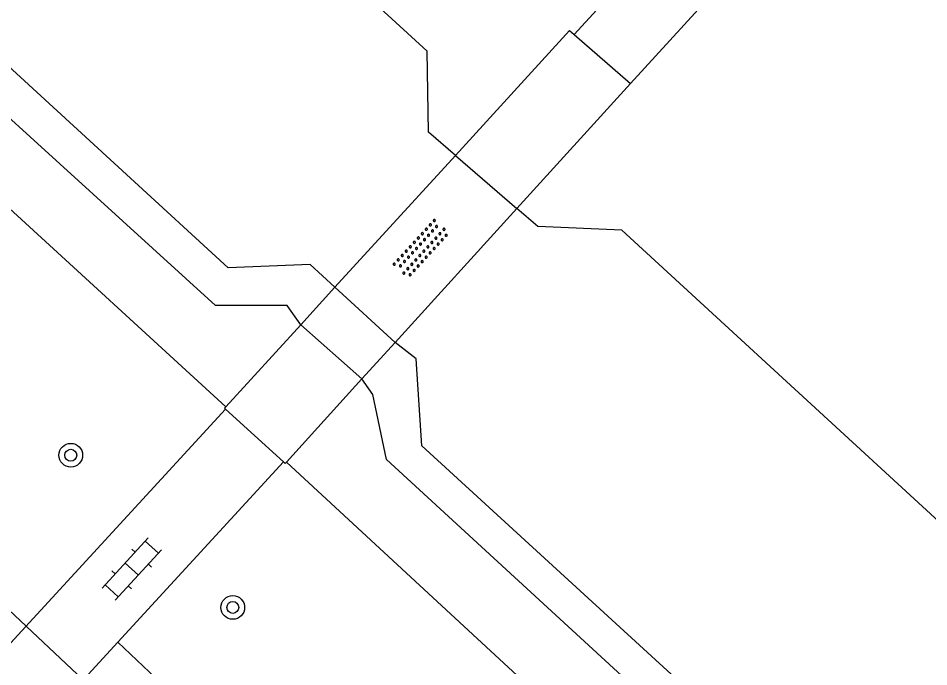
# Model space of a CAD drawing. Extents: x 128000 to 131008, y 398996 to 402500.
# Drawn here: x 129021.35 to 129052.05, y 399431.84 to 399453.7 of the extents above; entities that cross this region are included whole.
import ezdxf

# ---------------------------------------------------------------- set-up
doc = ezdxf.new("R2010")
doc.units = 0
for name, color, linetype in [('gg-afsc-erfafscheiding', 7, 'Continuous'), ('gg-afsc-muur', 7, 'Continuous'), ('gg-knt-BGT kruinlijn', 7, 'Continuous'), ('gg-knt-verharding', 7, 'Continuous'), ('gg-kntw-beschoeiing', 7, 'Continuous'), ('gg-kwrk-duiker nz buis', 7, 'Continuous'), ('gg-kwrk-kunstwerk niveau 01', 7, 'Continuous'), ('gt-grn-groengrens', 7, 'Continuous'), ('gt-symb-boom', 7, 'Continuous'), ('gt-symb-klinker verharding', 7, 'Continuous'), ('gt-symb-overige verharding', 7, 'Continuous')]:
    doc.layers.add(name, color=color, linetype=linetype)

# ---------------------------------------------------------------- blocks, each defined once
blk = doc.blocks.new('gt0-OVH')
at = {"layer": 'gt-symb-overige verharding'}
for points in [[(-0.972, 0.298), (-0.967, 0.308), (-0.965, 0.319), (-0.966, 0.33), (-0.971, 0.34), (-0.978, 0.348), (-0.988, 0.353), (-0.999, 0.355), (-1.01, 0.354), (-1.02, 0.349), (-1.028, 0.342), (-1.033, 0.332), (-1.035, 0.321), (-1.034, 0.31), (-1.029, 0.3), (-1.022, 0.292), (-1.012, 0.287), (-1.001, 0.285), (-0.99, 0.286), (-0.98, 0.291)], [(-0.772, 0.298), (-0.767, 0.308), (-0.765, 0.319), (-0.766, 0.33), (-0.771, 0.34), (-0.778, 0.348), (-0.788, 0.353), (-0.799, 0.355), (-0.81, 0.354), (-0.82, 0.349), (-0.828, 0.342), (-0.833, 0.332), (-0.835, 0.321), (-0.834, 0.31), (-0.829, 0.3), (-0.822, 0.292), (-0.812, 0.287), (-0.801, 0.285), (-0.79, 0.286), (-0.78, 0.291)], [(-0.572, 0.298), (-0.567, 0.308), (-0.565, 0.319), (-0.566, 0.33), (-0.571, 0.34), (-0.578, 0.348), (-0.588, 0.353), (-0.599, 0.355), (-0.61, 0.354), (-0.62, 0.349), (-0.628, 0.342), (-0.633, 0.332), (-0.635, 0.321), (-0.634, 0.31), (-0.629, 0.3), (-0.622, 0.292), (-0.612, 0.287), (-0.601, 0.285), (-0.59, 0.286), (-0.58, 0.291)], [(-0.372, 0.298), (-0.367, 0.308), (-0.365, 0.319), (-0.366, 0.33), (-0.371, 0.34), (-0.378, 0.348), (-0.388, 0.353), (-0.399, 0.355), (-0.41, 0.354), (-0.42, 0.349), (-0.428, 0.342), (-0.433, 0.332), (-0.435, 0.321), (-0.434, 0.31), (-0.429, 0.3), (-0.422, 0.292), (-0.412, 0.287), (-0.401, 0.285), (-0.39, 0.286), (-0.38, 0.291)], [(-0.172, 0.298), (-0.167, 0.308), (-0.165, 0.319), (-0.166, 0.33), (-0.171, 0.34), (-0.178, 0.348), (-0.188, 0.353), (-0.199, 0.355), (-0.21, 0.354), (-0.22, 0.349), (-0.228, 0.342), (-0.233, 0.332), (-0.235, 0.321), (-0.234, 0.31), (-0.229, 0.3), (-0.222, 0.292), (-0.212, 0.287), (-0.201, 0.285), (-0.19, 0.286), (-0.18, 0.291)], [(0.028, 0.298), (0.033, 0.308), (0.035, 0.319), (0.034, 0.33), (0.029, 0.34), (0.022, 0.348), (0.012, 0.353), (0.001, 0.355), (-0.01, 0.354), (-0.02, 0.349), (-0.028, 0.342), (-0.033, 0.332), (-0.035, 0.321), (-0.034, 0.31), (-0.029, 0.3), (-0.022, 0.292), (-0.012, 0.287), (-0.001, 0.285), (0.01, 0.286), (0.02, 0.291)], [(0.228, 0.298), (0.233, 0.308), (0.235, 0.319), (0.234, 0.33), (0.229, 0.34), (0.222, 0.348), (0.212, 0.353), (0.201, 0.355), (0.19, 0.354), (0.18, 0.349), (0.172, 0.342), (0.167, 0.332), (0.165, 0.321), (0.166, 0.31), (0.171, 0.3), (0.178, 0.292), (0.188, 0.287), (0.199, 0.285), (0.21, 0.286), (0.22, 0.291)], [(0.428, 0.298), (0.433, 0.308), (0.435, 0.319), (0.434, 0.33), (0.429, 0.34), (0.422, 0.348), (0.412, 0.353), (0.401, 0.355), (0.39, 0.354), (0.38, 0.349), (0.372, 0.342), (0.367, 0.332), (0.365, 0.321), (0.366, 0.31), (0.371, 0.3), (0.378, 0.292), (0.388, 0.287), (0.399, 0.285), (0.41, 0.286), (0.42, 0.291)], [(0.628, 0.298), (0.633, 0.308), (0.635, 0.319), (0.634, 0.33), (0.629, 0.34), (0.622, 0.348), (0.612, 0.353), (0.601, 0.355), (0.59, 0.354), (0.58, 0.349), (0.572, 0.342), (0.567, 0.332), (0.565, 0.321), (0.566, 0.31), (0.571, 0.3), (0.578, 0.292), (0.588, 0.287), (0.599, 0.285), (0.61, 0.286), (0.62, 0.291)], [(0.828, 0.298), (0.833, 0.308), (0.835, 0.319), (0.834, 0.33), (0.829, 0.34), (0.822, 0.348), (0.812, 0.353), (0.801, 0.355), (0.79, 0.354), (0.78, 0.349), (0.772, 0.342), (0.767, 0.332), (0.765, 0.321), (0.766, 0.31), (0.771, 0.3), (0.778, 0.292), (0.788, 0.287), (0.799, 0.285), (0.81, 0.286), (0.82, 0.291)], [(1.028, 0.298), (1.033, 0.308), (1.035, 0.319), (1.034, 0.33), (1.029, 0.34), (1.022, 0.348), (1.012, 0.353), (1.001, 0.355), (0.99, 0.354), (0.98, 0.349), (0.972, 0.342), (0.967, 0.332), (0.965, 0.321), (0.966, 0.31), (0.971, 0.3), (0.978, 0.292), (0.988, 0.287), (0.999, 0.285), (1.01, 0.286), (1.02, 0.291)], [(-0.872, 0.106), (-0.867, 0.116), (-0.865, 0.126), (-0.866, 0.137), (-0.871, 0.147), (-0.878, 0.156), (-0.888, 0.161), (-0.899, 0.163), (-0.91, 0.162), (-0.92, 0.157), (-0.928, 0.15), (-0.933, 0.14), (-0.935, 0.129), (-0.934, 0.118), (-0.929, 0.108), (-0.922, 0.1), (-0.912, 0.095), (-0.901, 0.092), (-0.89, 0.094), (-0.88, 0.098)], [(-0.672, 0.106), (-0.667, 0.116), (-0.665, 0.126), (-0.666, 0.137), (-0.671, 0.147), (-0.678, 0.156), (-0.688, 0.161), (-0.699, 0.163), (-0.71, 0.162), (-0.72, 0.157), (-0.728, 0.15), (-0.733, 0.14), (-0.735, 0.129), (-0.734, 0.118), (-0.729, 0.108), (-0.722, 0.1), (-0.712, 0.095), (-0.701, 0.092), (-0.69, 0.094), (-0.68, 0.098)], [(-0.472, 0.106), (-0.467, 0.116), (-0.465, 0.126), (-0.466, 0.137), (-0.471, 0.147), (-0.478, 0.156), (-0.488, 0.161), (-0.499, 0.163), (-0.51, 0.162), (-0.52, 0.157), (-0.528, 0.15), (-0.533, 0.14), (-0.535, 0.129), (-0.534, 0.118), (-0.529, 0.108), (-0.522, 0.1), (-0.512, 0.095), (-0.501, 0.092), (-0.49, 0.094), (-0.48, 0.098)], [(-0.272, 0.106), (-0.267, 0.116), (-0.265, 0.126), (-0.266, 0.137), (-0.271, 0.147), (-0.278, 0.156), (-0.288, 0.161), (-0.299, 0.163), (-0.31, 0.162), (-0.32, 0.157), (-0.328, 0.15), (-0.333, 0.14), (-0.335, 0.129), (-0.334, 0.118), (-0.329, 0.108), (-0.322, 0.1), (-0.312, 0.095), (-0.301, 0.092), (-0.29, 0.094), (-0.28, 0.098)], [(-0.072, 0.106), (-0.067, 0.116), (-0.065, 0.126), (-0.066, 0.137), (-0.071, 0.147), (-0.078, 0.156), (-0.088, 0.161), (-0.099, 0.163), (-0.11, 0.162), (-0.12, 0.157), (-0.128, 0.15), (-0.133, 0.14), (-0.135, 0.129), (-0.134, 0.118), (-0.129, 0.108), (-0.122, 0.1), (-0.112, 0.095), (-0.101, 0.092), (-0.09, 0.094), (-0.08, 0.098)], [(0.128, 0.106), (0.133, 0.116), (0.135, 0.126), (0.134, 0.137), (0.129, 0.147), (0.122, 0.156), (0.112, 0.161), (0.101, 0.163), (0.09, 0.162), (0.08, 0.157), (0.072, 0.15), (0.067, 0.14), (0.065, 0.129), (0.066, 0.118), (0.071, 0.108), (0.078, 0.1), (0.088, 0.095), (0.099, 0.092), (0.11, 0.094), (0.12, 0.098)], [(0.328, 0.106), (0.333, 0.116), (0.335, 0.126), (0.334, 0.137), (0.329, 0.147), (0.322, 0.156), (0.312, 0.161), (0.301, 0.163), (0.29, 0.162), (0.28, 0.157), (0.272, 0.15), (0.267, 0.14), (0.265, 0.129), (0.266, 0.118), (0.271, 0.108), (0.278, 0.1), (0.288, 0.095), (0.299, 0.092), (0.31, 0.094), (0.32, 0.098)], [(0.528, 0.106), (0.533, 0.116), (0.535, 0.126), (0.534, 0.137), (0.529, 0.147), (0.522, 0.156), (0.512, 0.161), (0.501, 0.163), (0.49, 0.162), (0.48, 0.157), (0.472, 0.15), (0.467, 0.14), (0.465, 0.129), (0.466, 0.118), (0.471, 0.108), (0.478, 0.1), (0.488, 0.095), (0.499, 0.092), (0.51, 0.094), (0.52, 0.098)], [(0.728, 0.106), (0.733, 0.116), (0.735, 0.126), (0.734, 0.137), (0.729, 0.147), (0.722, 0.156), (0.712, 0.161), (0.701, 0.163), (0.69, 0.162), (0.68, 0.157), (0.672, 0.15), (0.667, 0.14), (0.665, 0.129), (0.666, 0.118), (0.671, 0.108), (0.678, 0.1), (0.688, 0.095), (0.699, 0.092), (0.71, 0.094), (0.72, 0.098)], [(0.928, 0.106), (0.933, 0.116), (0.935, 0.126), (0.934, 0.137), (0.929, 0.147), (0.922, 0.156), (0.912, 0.161), (0.901, 0.163), (0.89, 0.162), (0.88, 0.157), (0.872, 0.15), (0.867, 0.14), (0.865, 0.129), (0.866, 0.118), (0.871, 0.108), (0.878, 0.1), (0.888, 0.095), (0.899, 0.092), (0.91, 0.094), (0.92, 0.098)], [(-0.972, -0.142), (-0.967, -0.132), (-0.965, -0.121), (-0.966, -0.11), (-0.971, -0.1), (-0.978, -0.092), (-0.988, -0.087), (-0.999, -0.085), (-1.01, -0.086), (-1.02, -0.091), (-1.028, -0.098), (-1.033, -0.108), (-1.035, -0.119), (-1.034, -0.13), (-1.029, -0.14), (-1.022, -0.148), (-1.012, -0.153), (-1.001, -0.155), (-0.99, -0.154), (-0.98, -0.149)], [(-0.872, -0.334), (-0.867, -0.324), (-0.865, -0.314), (-0.866, -0.303), (-0.871, -0.293), (-0.878, -0.284), (-0.888, -0.279), (-0.899, -0.277), (-0.91, -0.278), (-0.92, -0.283), (-0.928, -0.29), (-0.933, -0.3), (-0.935, -0.311), (-0.934, -0.322), (-0.929, -0.332), (-0.922, -0.34), (-0.912, -0.345), (-0.901, -0.348), (-0.89, -0.346), (-0.88, -0.342)], [(-0.772, -0.142), (-0.767, -0.132), (-0.765, -0.121), (-0.766, -0.11), (-0.771, -0.1), (-0.778, -0.092), (-0.788, -0.087), (-0.799, -0.085), (-0.81, -0.086), (-0.82, -0.091), (-0.828, -0.098), (-0.833, -0.108), (-0.835, -0.119), (-0.834, -0.13), (-0.829, -0.14), (-0.822, -0.148), (-0.812, -0.153), (-0.801, -0.155), (-0.79, -0.154), (-0.78, -0.149)], [(-0.672, -0.334), (-0.667, -0.324), (-0.665, -0.314), (-0.666, -0.303), (-0.671, -0.293), (-0.678, -0.284), (-0.688, -0.279), (-0.699, -0.277), (-0.71, -0.278), (-0.72, -0.283), (-0.728, -0.29), (-0.733, -0.3), (-0.735, -0.311), (-0.734, -0.322), (-0.729, -0.332), (-0.722, -0.34), (-0.712, -0.345), (-0.701, -0.348), (-0.69, -0.346), (-0.68, -0.342)], [(-0.572, -0.142), (-0.567, -0.132), (-0.565, -0.121), (-0.566, -0.11), (-0.571, -0.1), (-0.578, -0.092), (-0.588, -0.087), (-0.599, -0.085), (-0.61, -0.086), (-0.62, -0.091), (-0.628, -0.098), (-0.633, -0.108), (-0.635, -0.119), (-0.634, -0.13), (-0.629, -0.14), (-0.622, -0.148), (-0.612, -0.153), (-0.601, -0.155), (-0.59, -0.154), (-0.58, -0.149)], [(-0.472, -0.334), (-0.467, -0.324), (-0.465, -0.314), (-0.466, -0.303), (-0.471, -0.293), (-0.478, -0.284), (-0.488, -0.279), (-0.499, -0.277), (-0.51, -0.278), (-0.52, -0.283), (-0.528, -0.29), (-0.533, -0.3), (-0.535, -0.311), (-0.534, -0.322), (-0.529, -0.332), (-0.522, -0.34), (-0.512, -0.345), (-0.501, -0.348), (-0.49, -0.346), (-0.48, -0.342)], [(-0.372, -0.142), (-0.367, -0.132), (-0.365, -0.121), (-0.366, -0.11), (-0.371, -0.1), (-0.378, -0.092), (-0.388, -0.087), (-0.399, -0.085), (-0.41, -0.086), (-0.42, -0.091), (-0.428, -0.098), (-0.433, -0.108), (-0.435, -0.119), (-0.434, -0.13), (-0.429, -0.14), (-0.422, -0.148), (-0.412, -0.153), (-0.401, -0.155), (-0.39, -0.154), (-0.38, -0.149)], [(-0.272, -0.334), (-0.267, -0.324), (-0.265, -0.314), (-0.266, -0.303), (-0.271, -0.293), (-0.278, -0.284), (-0.288, -0.279), (-0.299, -0.277), (-0.31, -0.278), (-0.32, -0.283), (-0.328, -0.29), (-0.333, -0.3), (-0.335, -0.311), (-0.334, -0.322), (-0.329, -0.332), (-0.322, -0.34), (-0.312, -0.345), (-0.301, -0.348), (-0.29, -0.346), (-0.28, -0.342)], [(-0.172, -0.142), (-0.167, -0.132), (-0.165, -0.121), (-0.166, -0.11), (-0.171, -0.1), (-0.178, -0.092), (-0.188, -0.087), (-0.199, -0.085), (-0.21, -0.086), (-0.22, -0.091), (-0.228, -0.098), (-0.233, -0.108), (-0.235, -0.119), (-0.234, -0.13), (-0.229, -0.14), (-0.222, -0.148), (-0.212, -0.153), (-0.201, -0.155), (-0.19, -0.154), (-0.18, -0.149)], [(-0.072, -0.334), (-0.067, -0.324), (-0.065, -0.314), (-0.066, -0.303), (-0.071, -0.293), (-0.078, -0.284), (-0.088, -0.279), (-0.099, -0.277), (-0.11, -0.278), (-0.12, -0.283), (-0.128, -0.29), (-0.133, -0.3), (-0.135, -0.311), (-0.134, -0.322), (-0.129, -0.332), (-0.122, -0.34), (-0.112, -0.345), (-0.101, -0.348), (-0.09, -0.346), (-0.08, -0.342)], [(0.028, -0.142), (0.033, -0.132), (0.035, -0.121), (0.034, -0.11), (0.029, -0.1), (0.022, -0.092), (0.012, -0.087), (0.001, -0.085), (-0.01, -0.086), (-0.02, -0.091), (-0.028, -0.098), (-0.033, -0.108), (-0.035, -0.119), (-0.034, -0.13), (-0.029, -0.14), (-0.022, -0.148), (-0.012, -0.153), (-0.001, -0.155), (0.01, -0.154), (0.02, -0.149)], [(0.128, -0.334), (0.133, -0.324), (0.135, -0.314), (0.134, -0.303), (0.129, -0.293), (0.122, -0.284), (0.112, -0.279), (0.101, -0.277), (0.09, -0.278), (0.08, -0.283), (0.072, -0.29), (0.067, -0.3), (0.065, -0.311), (0.066, -0.322), (0.071, -0.332), (0.078, -0.34), (0.088, -0.345), (0.099, -0.348), (0.11, -0.346), (0.12, -0.342)], [(0.228, -0.142), (0.233, -0.132), (0.235, -0.121), (0.234, -0.11), (0.229, -0.1), (0.222, -0.092), (0.212, -0.087), (0.201, -0.085), (0.19, -0.086), (0.18, -0.091), (0.172, -0.098), (0.167, -0.108), (0.165, -0.119), (0.166, -0.13), (0.171, -0.14), (0.178, -0.148), (0.188, -0.153), (0.199, -0.155), (0.21, -0.154), (0.22, -0.149)], [(0.328, -0.334), (0.333, -0.324), (0.335, -0.314), (0.334, -0.303), (0.329, -0.293), (0.322, -0.284), (0.312, -0.279), (0.301, -0.277), (0.29, -0.278), (0.28, -0.283), (0.272, -0.29), (0.267, -0.3), (0.265, -0.311), (0.266, -0.322), (0.271, -0.332), (0.278, -0.34), (0.288, -0.345), (0.299, -0.348), (0.31, -0.346), (0.32, -0.342)], [(0.428, -0.142), (0.433, -0.132), (0.435, -0.121), (0.434, -0.11), (0.429, -0.1), (0.422, -0.092), (0.412, -0.087), (0.401, -0.085), (0.39, -0.086), (0.38, -0.091), (0.372, -0.098), (0.367, -0.108), (0.365, -0.119), (0.366, -0.13), (0.371, -0.14), (0.378, -0.148), (0.388, -0.153), (0.399, -0.155), (0.41, -0.154), (0.42, -0.149)], [(0.528, -0.334), (0.533, -0.324), (0.535, -0.314), (0.534, -0.303), (0.529, -0.293), (0.522, -0.284), (0.512, -0.279), (0.501, -0.277), (0.49, -0.278), (0.48, -0.283), (0.472, -0.29), (0.467, -0.3), (0.465, -0.311), (0.466, -0.322), (0.471, -0.332), (0.478, -0.34), (0.488, -0.345), (0.499, -0.348), (0.51, -0.346), (0.52, -0.342)], [(0.628, -0.142), (0.633, -0.132), (0.635, -0.121), (0.634, -0.11), (0.629, -0.1), (0.622, -0.092), (0.612, -0.087), (0.601, -0.085), (0.59, -0.086), (0.58, -0.091), (0.572, -0.098), (0.567, -0.108), (0.565, -0.119), (0.566, -0.13), (0.571, -0.14), (0.578, -0.148), (0.588, -0.153), (0.599, -0.155), (0.61, -0.154), (0.62, -0.149)], [(0.728, -0.334), (0.733, -0.324), (0.735, -0.314), (0.734, -0.303), (0.729, -0.293), (0.722, -0.284), (0.712, -0.279), (0.701, -0.277), (0.69, -0.278), (0.68, -0.283), (0.672, -0.29), (0.667, -0.3), (0.665, -0.311), (0.666, -0.322), (0.671, -0.332), (0.678, -0.34), (0.688, -0.345), (0.699, -0.348), (0.71, -0.346), (0.72, -0.342)], [(0.828, -0.142), (0.833, -0.132), (0.835, -0.121), (0.834, -0.11), (0.829, -0.1), (0.822, -0.092), (0.812, -0.087), (0.801, -0.085), (0.79, -0.086), (0.78, -0.091), (0.772, -0.098), (0.767, -0.108), (0.765, -0.119), (0.766, -0.13), (0.771, -0.14), (0.778, -0.148), (0.788, -0.153), (0.799, -0.155), (0.81, -0.154), (0.82, -0.149)], [(0.928, -0.334), (0.933, -0.324), (0.935, -0.314), (0.934, -0.303), (0.929, -0.293), (0.922, -0.284), (0.912, -0.279), (0.901, -0.277), (0.89, -0.278), (0.88, -0.283), (0.872, -0.29), (0.867, -0.3), (0.865, -0.311), (0.866, -0.322), (0.871, -0.332), (0.878, -0.34), (0.888, -0.345), (0.899, -0.348), (0.91, -0.346), (0.92, -0.342)], [(1.028, -0.142), (1.033, -0.132), (1.035, -0.121), (1.034, -0.11), (1.029, -0.1), (1.022, -0.092), (1.012, -0.087), (1.001, -0.085), (0.99, -0.086), (0.98, -0.091), (0.972, -0.098), (0.967, -0.108), (0.965, -0.119), (0.966, -0.13), (0.971, -0.14), (0.978, -0.148), (0.988, -0.153), (0.999, -0.155), (1.01, -0.154), (1.02, -0.149)]]:
    blk.add_lwpolyline(points, close=True, dxfattribs=at)
blk = doc.blocks.new('gt0-KL1')
at = {"layer": 'gt-symb-klinker verharding'}
for p, q in [((-0.5, 0.3), (-0.5, 0.45)), ((0.5, 0.3), (0.5, 0.45)), ((-1.15, 0.3), (1.15, 0.3)), ((-1, -0.3), (-1, 0.3)), ((0, -0.3), (0, 0.3)), ((1, -0.3), (1, 0.3)), ((-1.15, -0.3), (1.15, -0.3)), ((-0.5, -0.45), (-0.5, -0.3)), ((0.5, -0.45), (0.5, -0.3))]:
    blk.add_line(p, q, dxfattribs=at)
blk = doc.blocks.new('gt0-BOOM')
at = {"layer": 'gt-symb-boom'}
for radius in [0.4, 0.2]:
    blk.add_circle((0, 0), radius, dxfattribs=at)

msp = doc.modelspace()

# ---------------------------------------------------------------- linework, layer by layer
at = {"layer": 'gg-afsc-erfafscheiding'}
msp.add_line((129044.927, 399458.426), (129040.092, 399453.146), dxfattribs=at)
at = {"layer": 'gg-afsc-muur'}
msp.add_line((129048.52, 399458.65), (129041.994, 399451.499), dxfattribs=at)
at = {"layer": 'gg-knt-BGT kruinlijn'}
for p, q in [((129000, 399466.567), (129028.348, 399440.605)), ((129030.39, 399438.734), (129043.127, 399426.983))]:
    msp.add_line(p, q, dxfattribs=at)
at = {"layer": 'gg-knt-verharding'}
for p, q in [((129028.339, 399440.517), (129022.879, 399434.576)), ((129030.288, 399438.744), (129024.709, 399432.667)), ((129022.879, 399434.576), (129021.092, 399432.631))]:
    msp.add_line(p, q, dxfattribs=at)
msp.add_lwpolyline([(129024.709, 399432.667), (129021.71, 399429.4), (129021.798, 399427.268)], dxfattribs=at)
at = {"layer": 'gg-kntw-beschoeiing'}
for p, q in [((129036.088, 399449.072), (129038.161, 399447.283)), ((129032.03, 399444.633), (129034.062, 399442.774))]:
    msp.add_line(p, q, dxfattribs=at)
for points in [[(129036.088, 399449.072), (129035.18, 399449.86), (129035.14, 399452.59), (129000, 399484.718)], [(129032.03, 399444.633), (129031.19, 399445.4), (129028.43, 399445.28), (129000, 399471.376)], [(129093.5, 399398.98), (129041.7, 399446.55), (129038.87, 399446.68), (129038.161, 399447.283)], [(129091.472, 399393.419), (129090.52, 399392.35), (129086.87, 399391.76), (129034.96, 399439.29), (129034.77, 399442.22), (129034.062, 399442.774)]]:
    msp.add_lwpolyline(points, dxfattribs=at)
at = {"layer": 'gg-kwrk-duiker nz buis'}
for p, q in [((129021.619, 399433.204), (129017.529, 399437.051)), ((129023.542, 399431.395), (129021.619, 399433.204))]:
    msp.add_line(p, q, dxfattribs=at)
at = {"layer": 'gg-kwrk-kunstwerk niveau 01'}
for p, q in [((129040.092, 399453.146), (129041.994, 399451.499)), ((129041.994, 399451.499), (129038.161, 399447.283)), ((129032.03, 399444.633), (129036.088, 399449.072)), ((129038.161, 399447.283), (129034.062, 399442.774)), ((129030.874, 399443.368), (129032.03, 399444.633)), ((129028.348, 399440.605), (129030.874, 399443.368)), ((129034.062, 399442.774), (129032.939, 399441.539)), ((129032.939, 399441.539), (129030.39, 399438.734)), ((129030.288, 399438.744), (129028.339, 399440.517))]:
    msp.add_line(p, q, dxfattribs=at)
for points in [[(129036.088, 399449.072), (129039.936, 399453.281), (129040.092, 399453.146)], [(129028.339, 399440.517), (129028.3, 399440.553), (129028.348, 399440.605)], [(129030.39, 399438.734), (129030.349, 399438.689), (129030.288, 399438.744)]]:
    msp.add_lwpolyline(points, dxfattribs=at)
at = {"layer": 'gt-grn-groengrens'}
msp.add_line((129032.939, 399441.539), (129030.874, 399443.368), dxfattribs=at)
for points in [[(129030.874, 399443.368), (129030.422, 399444.014), (129027.999, 399444.014), (128975.621, 399491.662), (128969.968, 399493.046), (128968.809, 399495.186)], [(129044.758, 399428.729), (129033.767, 399438.822), (129033.306, 399441.014), (129032.939, 399441.539)], [(129027.425, 399430.128), (129026.846, 399430.65), (129024.709, 399432.667)]]:
    msp.add_lwpolyline(points, dxfattribs=at)

# ---------------------------------------------------------------- block references
at = {"layer": 'gt-symb-boom'}
for p in [(129023.12, 399438.969), (129028.584, 399433.839)]:
    msp.add_blockref('gt0-BOOM', p, dxfattribs=at)
at = {"layer": 'gt-symb-klinker verharding', "rotation": 47.43320105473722}
msp.add_blockref('gt0-KL1', (129025.178, 399435.134), dxfattribs=at)
at = {"layer": 'gt-symb-overige verharding', "rotation": 47.471955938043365}
msp.add_blockref('gt0-OVH', (129034.94, 399445.927), dxfattribs=at)

doc.saveas('drawing.dxf')
